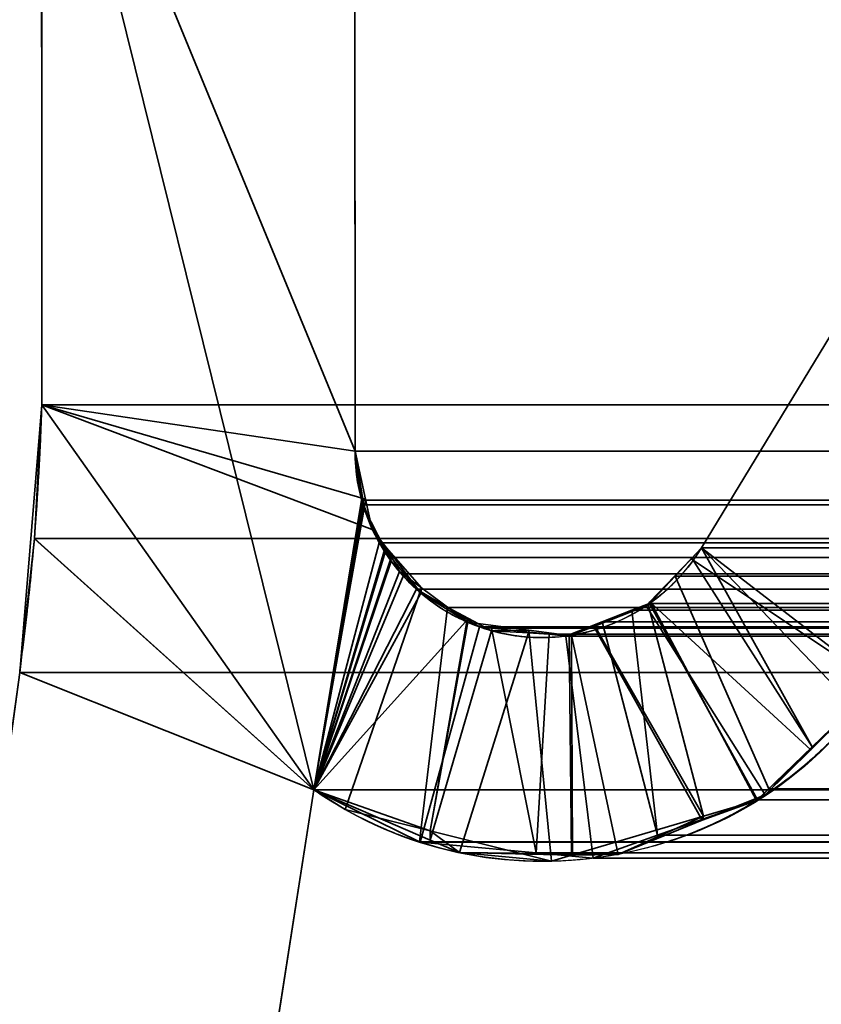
# Model space of a CAD drawing. Header units: millimetres. Extents: x -490 to 6690, y -115 to 152.
# Tile 518 of 656: x 2587.74 to 2590.43, y 0.02 to 3.32. Entities that reach past the tile are written whole.
import ezdxf

# ---------------------------------------------------------------- set-up
doc = ezdxf.new("R2010")
doc.units = ezdxf.units.MM
doc.layers.add('151', color=253, linetype='Continuous')

# ---------------------------------------------------------------- blocks, each defined once
blk = doc.blocks.new('UG_SURFACE_003')
at = {"layer": '151', "color": 252, "linetype": 'Continuous', "lineweight": 35}
for points in [[(3589.9999, -6.2, 2202.5001), (3589.9999, 133.2, 2202.5001), (2410.0001, 133.2, 2202.5001), (2410.0001, -6.2, 2202.5001)], [(2559.9999, -6.2, 2052.5), (2559.9999, 133.2, 2052.5), (3440.0001, 133.2, 2052.5), (3440.0001, -6.2, 2052.5)]]:
    blk.add_3dface(points, dxfattribs=at)
blk = doc.blocks.new('UG_SURFACE_205')
at = {"layer": '151', "color": 254, "linetype": 'Continuous', "lineweight": 35}
for points in [[(3425.2501, -10, 2032.7499), (3425.2501, 136.75, 2032.7499), (2574.7499, 136.75, 2032.7499), (2574.7499, -10, 2032.7499)], [(3417.5, 21, 2025.0001), (3417.5, -8, 2025.0001), (2582.5, -8, 2025.0001), (2582.5, 21, 2025.0001)]]:
    blk.add_3dface(points, dxfattribs=at)
blk = doc.blocks.new('UG_SURFACE_231')
at = {"layer": '151', "color": 14, "linetype": 'Continuous', "lineweight": 35}
for points in [[(3417.3, -10, 2024.8001), (3417.3, 19, 2024.8001), (2582.7, 19, 2024.8001), (2582.7, -10, 2024.8001)], [(3413.25, 16.25, 2020.75), (3413.25, -22, 2020.75), (2586.75, -22, 2020.75), (2586.75, 16.25, 2020.75)]]:
    blk.add_3dface(points, dxfattribs=at)
blk = doc.blocks.new('UG_SURFACE_232')
at = {"layer": '151', "color": 7, "linetype": 'Continuous', "lineweight": 35}
for points in [[(2586.75, 16, 2020.75), (2586.75, -22, 2020.75), (3413.25, -22, 2020.75), (3413.25, 16, 2020.75)], [(3413.0001, 16, 2020.4999), (3413.0001, -22, 2020.4999), (2586.9999, -22, 2020.4999), (2586.9999, 16, 2020.4999)]]:
    blk.add_3dface(points, dxfattribs=at)
blk = doc.blocks.new('UG_SURFACE_237')
at = {"layer": '151', "color": 253, "linetype": 'Continuous', "lineweight": 35}
for points in [[(2587.8119, 4.4265, -7.5), (2587.8134, 2.0275, -7.5), (2587.8134, 2.0275, 2019.6865), (2587.8119, 4.4265, 2019.6881)], [(2587.8134, 2.0275, -7.5), (2587.8119, 4.4265, -7.5), (2588.8619, 3.5528, -7.5), (2588.8629, 1.872, -7.5)], [(2588.8886, 1.7096, 2018.6112), (2588.8629, 1.872, 2018.6372), (2587.8119, 4.4265, 2019.6881), (2588.7244, 0.736, 2018.7755)], [(2588.8629, 1.872, 2018.6372), (2588.8619, 3.5528, 2018.6381), (2588.8615, 3.5656, 2018.6386), (2587.8119, 4.4265, 2019.6881)], [(2588.7244, 0.736, 2018.7755), (2587.8119, 4.4265, 2019.6881), (2587.8134, 2.0275, 2019.6865)], [(2588.8619, 3.5528, 2018.6381), (2588.8629, 1.872, 2018.6372), (2588.8629, 1.872, -7.5), (2588.8619, 3.5528, -7.5)], [(2591.1384, 1.954, -7.5), (2590.6155, 1.093, -7.5), (2590.024, 1.5475, -7.5), (2590.4565, 2.2595, -7.5)], [(2590.6155, 1.093, 2016.8846), (2591.1384, 1.954, 2016.3615), (2590.4565, 2.2595, 2017.0436), (2590.024, 1.5475, 2017.4761)], [(2590.024, 1.5475, 2017.4761), (2590.4565, 2.2595, 2017.0436), (2590.4565, 2.2595, -7.5), (2590.024, 1.5475, -7.5)], [(2587.7886, 1.5777, 2019.7115), (2587.8134, 2.0275, -7.5), (2587.739, 1.13, -7.5)], [(2587.739, 1.13, -7.5), (2587.8134, 2.0275, -7.5), (2588.7244, 0.736, -7.5)], [(2587.7886, 1.5777, 2019.7115), (2587.8134, 2.0275, 2019.6865), (2587.8134, 2.0275, -7.5)], [(2588.7244, 0.736, 2018.7755), (2587.8134, 2.0275, 2019.6865), (2587.7886, 1.5777, 2019.7115)], [(2587.8134, 2.0275, -7.5), (2588.8629, 1.872, -7.5), (2588.8984, 1.7114, -7.5)], [(2588.7244, 0.736, -7.5), (2587.8134, 2.0275, -7.5), (2588.9208, 1.6098, -7.5), (2588.968, 1.5477, -7.5)], [(2588.8984, 1.7114, -7.5), (2588.9208, 1.6098, -7.5), (2587.8134, 2.0275, -7.5)], [(2588.8629, 1.872, -7.5), (2588.8629, 1.872, 2018.6372), (2588.8886, 1.7096, 2018.6112)], [(2588.8886, 1.7096, 2018.6112), (2588.8984, 1.7114, -7.5), (2588.8629, 1.872, -7.5)], [(2588.7244, 0.736, 2018.7755), (2588.8934, 1.6798, 2018.6064), (2588.8886, 1.7096, 2018.6112)], [(2588.8984, 1.7114, -7.5), (2588.8886, 1.7096, 2018.6112), (2588.8934, 1.6798, 2018.6064)], [(2588.8934, 1.6798, 2018.6064), (2588.9208, 1.6098, -7.5), (2588.8984, 1.7114, -7.5)], [(2588.9626, 1.5446, 2018.5373), (2588.8934, 1.6798, 2018.6064), (2588.7244, 0.736, 2018.7755)], [(2588.9208, 1.6098, -7.5), (2588.8934, 1.6798, 2018.6064), (2588.9626, 1.5446, 2018.5373)], [(2588.9626, 1.5446, 2018.5373), (2588.968, 1.5477, -7.5), (2588.9208, 1.6098, -7.5)], [(2587.739, 1.13, -7.5), (2587.739, 1.13, 2019.7611), (2587.7886, 1.5777, 2019.7115)], [(2588.7244, 0.736, 2018.7755), (2587.7886, 1.5777, 2019.7115), (2587.739, 1.13, 2019.7611)], [(2588.968, 1.5477, -7.5), (2589.0808, 1.3994, -7.5), (2589.0834, 1.396, -7.5), (2588.7244, 0.736, -7.5)], [(2588.7244, 0.736, 2018.7755), (2588.984, 1.503, 2018.5161), (2588.9626, 1.5446, 2018.5373)], [(2588.968, 1.5477, -7.5), (2588.9626, 1.5446, 2018.5373), (2588.984, 1.503, 2018.5161)], [(2588.968, 1.5477, -7.5), (2589.0114, 1.4683, 2018.4886), (2589.0856, 1.4133, 2018.4145)], [(2588.968, 1.5477, -7.5), (2588.984, 1.503, 2018.5161), (2589.0114, 1.4683, 2018.4886)], [(2589.0856, 1.4133, 2018.4145), (2589.0808, 1.3994, -7.5), (2588.968, 1.5477, -7.5)], [(2589.9892, 1.5111, -7.5), (2590.024, 1.5475, -7.5), (2590.6155, 1.093, -7.5)], [(2589.9892, 1.5111, -7.5), (2589.9913, 1.513, 2017.5087), (2590.024, 1.5475, 2017.4761)], [(2590.024, 1.5475, 2017.4761), (2590.024, 1.5475, -7.5), (2589.9892, 1.5111, -7.5)], [(2590.395, 0.8804, 2017.1051), (2590.024, 1.5475, 2017.4761), (2589.9913, 1.513, 2017.5087)], [(2590.024, 1.5475, 2017.4761), (2590.395, 0.8804, 2017.1051), (2590.6155, 1.093, 2016.8846)], [(2588.7244, 0.736, 2018.7755), (2589.0114, 1.4683, 2018.4886), (2588.984, 1.503, 2018.5161)], [(2589.8514, 1.367, -7.5), (2589.853, 1.3665, 2017.647), (2589.9913, 1.513, 2017.5087)], [(2589.9913, 1.513, 2017.5087), (2589.9892, 1.5111, -7.5), (2589.8514, 1.367, -7.5)], [(2589.8514, 1.367, -7.5), (2589.9892, 1.5111, -7.5), (2590.6155, 1.093, -7.5), (2590.3904, 0.8706, -7.5)], [(2589.9913, 1.513, 2017.5087), (2589.853, 1.3665, 2017.647), (2590.2083, 0.7006, 2017.2918), (2590.395, 0.8804, 2017.1051)], [(2589.0856, 1.4133, 2018.4145), (2589.0114, 1.4683, 2018.4886), (2588.7244, 0.736, 2018.7755), (2588.8295, 0.6703, 2018.6703)], [(2588.7244, 0.736, -7.5), (2589.0834, 1.396, -7.5), (2589.2429, 1.3112, -7.5)], [(2588.8295, 0.6703, 2018.6703), (2589.1142, 0.5989, 2018.3859), (2589.2372, 1.3008, 2018.2626), (2589.0856, 1.4133, 2018.4145)], [(2589.0834, 1.396, -7.5), (2589.0808, 1.3994, -7.5), (2589.0856, 1.4133, 2018.4145)], [(2589.0834, 1.396, -7.5), (2589.0856, 1.4133, 2018.4145), (2589.2372, 1.3008, 2018.2626)], [(2589.2372, 1.3008, 2018.2626), (2589.2429, 1.3112, -7.5), (2589.0834, 1.396, -7.5)], [(2589.8385, 1.3534, -7.5), (2589.6637, 1.2845, -7.5), (2589.6654, 1.287, 2017.8344), (2589.8449, 1.3578, 2017.6551)], [(2590.0307, 0.6479, 2017.4694), (2589.8449, 1.3578, 2017.6551), (2589.6654, 1.287, 2017.8344)], [(2590.3904, 0.8706, -7.5), (2590.2374, 0.7192, -7.5), (2589.8385, 1.3534, -7.5), (2589.8514, 1.367, -7.5)], [(2589.8449, 1.3578, 2017.6551), (2589.8514, 1.367, -7.5), (2589.8385, 1.3534, -7.5)], [(2589.8449, 1.3578, 2017.6551), (2589.853, 1.3665, 2017.647), (2589.8514, 1.367, -7.5)], [(2589.853, 1.3665, 2017.647), (2589.8449, 1.3578, 2017.6551), (2590.0307, 0.6479, 2017.4694), (2590.2083, 0.7006, 2017.2918)], [(2589.6637, 1.2845, -7.5), (2589.8385, 1.3534, -7.5), (2590.2374, 0.7192, -7.5), (2590.0266, 0.634, -7.5)], [(2589.2429, 1.3112, -7.5), (2589.3204, 1.27, -7.5), (2589.1151, 0.5678, -7.5), (2588.7244, 0.736, -7.5)], [(2589.1142, 0.5989, 2018.3859), (2589.2408, 1.2982, 2018.2593), (2589.2372, 1.3008, 2018.2626)], [(2589.4449, 1.2714, 2018.0552), (2589.2408, 1.2982, 2018.2593), (2589.1142, 0.5989, 2018.3859), (2589.5214, 0.4967, 2017.9787)], [(2589.2429, 1.3112, -7.5), (2589.2372, 1.3008, 2018.2626), (2589.2408, 1.2982, 2018.2593)], [(2589.2408, 1.2982, 2018.2593), (2589.3204, 1.27, -7.5), (2589.2429, 1.3112, -7.5)], [(2589.3204, 1.27, -7.5), (2589.2408, 1.2982, 2018.2593), (2589.4449, 1.2714, 2018.0552)], [(2589.2129, 0.5258, -7.5), (2589.1151, 0.5678, -7.5), (2589.3204, 1.27, -7.5), (2589.4442, 1.263, -7.5)], [(2589.4442, 1.263, -7.5), (2589.5886, 1.2548, -7.5), (2589.5915, 0.5216, -7.5), (2589.2129, 0.5258, -7.5)], [(2589.4449, 1.2714, 2018.0552), (2589.4442, 1.263, -7.5), (2589.3204, 1.27, -7.5)], [(2589.4442, 1.263, -7.5), (2589.4449, 1.2714, 2018.0552), (2589.5808, 1.2536, 2017.9193)], [(2589.5808, 1.2536, 2017.9193), (2589.5886, 1.2548, -7.5), (2589.4442, 1.263, -7.5)], [(2589.5214, 0.4967, 2017.9787), (2589.5886, 0.5166, 2017.9114), (2589.5808, 1.2536, 2017.9193), (2589.4449, 1.2714, 2018.0552)], [(2589.6654, 1.287, 2017.8344), (2589.5808, 1.2536, 2017.9193), (2589.5886, 0.5166, 2017.9114), (2590.0307, 0.6479, 2017.4694)], [(2589.5808, 1.2536, 2017.9193), (2589.6654, 1.287, 2017.8344), (2589.6637, 1.2845, -7.5)], [(2589.5808, 1.2536, 2017.9193), (2589.6637, 1.2845, -7.5), (2589.5886, 1.2548, -7.5)], [(2590.0266, 0.634, -7.5), (2589.7443, 0.5199, -7.5), (2589.5886, 1.2548, -7.5), (2589.6637, 1.2845, -7.5)], [(2589.5886, 1.2548, -7.5), (2589.7443, 0.5199, -7.5), (2589.5915, 0.5216, -7.5)], [(2587.739, 1.13, -7.5), (2587.0724, -3.683, -7.5), (2587.0724, -3.683, 2020.4275), (2587.739, 1.13, 2019.7611)], [(2587.0724, -3.683, -7.5), (2587.739, 1.13, -7.5), (2588.7244, 0.736, -7.5), (2588.0148, -3.8215, -7.5)], [(2588.0148, -3.8215, 2019.485), (2588.7244, 0.736, 2018.7755), (2587.739, 1.13, 2019.7611), (2587.0724, -3.683, 2020.4275)], [(2590.3904, 0.8706, -7.5), (2590.6155, 1.093, -7.5), (2590.6155, 1.093, 2016.8846)], [(2590.6155, 1.093, 2016.8846), (2590.395, 0.8804, 2017.1051), (2590.3904, 0.8706, -7.5)], [(2590.395, 0.8804, 2017.1051), (2590.2083, 0.7006, 2017.2918), (2590.2374, 0.7192, -7.5)], [(2590.2374, 0.7192, -7.5), (2590.3904, 0.8706, -7.5), (2590.395, 0.8804, 2017.1051)], [(2588.0148, -3.8215, -7.5), (2588.7244, 0.736, -7.5), (2588.7244, 0.736, 2018.7755), (2588.0148, -3.8215, 2019.485)], [(2588.7244, 0.736, -7.5), (2589.1151, 0.5678, -7.5), (2589.1142, 0.5989, 2018.3859)], [(2589.1142, 0.5989, 2018.3859), (2588.8295, 0.6703, 2018.6703), (2588.7244, 0.736, -7.5)], [(2588.8295, 0.6703, 2018.6703), (2588.7244, 0.736, 2018.7755), (2588.7244, 0.736, -7.5)], [(2590.2083, 0.7006, 2017.2918), (2590.0266, 0.634, -7.5), (2590.2374, 0.7192, -7.5)], [(2590.2083, 0.7006, 2017.2918), (2590.0307, 0.6479, 2017.4694), (2590.0266, 0.634, -7.5)], [(2590.0307, 0.6479, 2017.4694), (2589.5886, 0.5166, 2017.9114), (2589.7443, 0.5199, -7.5)], [(2589.7443, 0.5199, -7.5), (2590.0266, 0.634, -7.5), (2590.0307, 0.6479, 2017.4694)], [(2589.1142, 0.5989, 2018.3859), (2589.1151, 0.5678, -7.5), (2589.2129, 0.5258, -7.5)], [(2589.5214, 0.4967, 2017.9787), (2589.1142, 0.5989, 2018.3859), (2589.2129, 0.5258, -7.5)], [(2589.2129, 0.5258, -7.5), (2589.5915, 0.5216, -7.5), (2589.5886, 0.5166, 2017.9114)], [(2589.5886, 0.5166, 2017.9114), (2589.5214, 0.4967, 2017.9787), (2589.2129, 0.5258, -7.5)], [(2589.5886, 0.5166, 2017.9114), (2589.5915, 0.5216, -7.5), (2589.7443, 0.5199, -7.5)]]:
    blk.add_3dface(points, dxfattribs=at)
blk = doc.blocks.new('UG_SURFACE_238')
at = {"layer": '151', "color": 253, "linetype": 'Continuous', "lineweight": 35}
for points in [[(2587.8119, 4.4265, 2019.6881), (2587.8134, 2.0275, 2019.6865), (3412.1866, 2.0275, 2019.6865), (3412.1881, 4.4265, 2019.6881)], [(2587.8119, 4.4265, 2019.6881), (2588.8619, 3.5528, 2018.6381), (2588.8629, 1.872, 2018.6372)], [(2588.8629, 1.872, 2018.6372), (2588.8851, 1.7081, 2018.615), (2588.7244, 0.736, 2018.7755), (2587.8119, 4.4265, 2019.6881)], [(2587.8134, 2.0275, 2019.6865), (2587.8119, 4.4265, 2019.6881), (2588.7244, 0.736, 2018.7755)], [(3411.1381, 3.5528, 2018.6381), (3411.1371, 1.872, 2018.6372), (2588.8629, 1.872, 2018.6372), (2588.8619, 3.5528, 2018.6381)], [(2590.024, 1.5475, 2017.4761), (2590.4565, 2.2595, 2017.0436), (2591.1384, 1.954, 2016.3615), (2590.6155, 1.093, 2016.8846)], [(3409.976, 1.5475, 2017.4761), (3409.5435, 2.2595, 2017.0436), (2590.4565, 2.2595, 2017.0436), (2590.024, 1.5475, 2017.4761)], [(3412.2114, 1.5794, 2019.7115), (2587.8134, 2.0275, 2019.6865), (2587.7886, 1.5794, 2019.7115)], [(2587.7886, 1.5794, 2019.7115), (2587.8134, 2.0275, 2019.6865), (2588.7244, 0.736, 2018.7755)], [(3412.2114, 1.5794, 2019.7115), (3412.1866, 2.0275, 2019.6865), (2587.8134, 2.0275, 2019.6865)], [(2588.8629, 1.872, 2018.6372), (3411.1371, 1.872, 2018.6372), (3411.1149, 1.7081, 2018.615)], [(2588.8851, 1.7081, 2018.615), (2588.8629, 1.872, 2018.6372), (3411.1149, 1.7081, 2018.615)], [(2588.7244, 0.736, 2018.7755), (2588.8851, 1.7081, 2018.615), (2588.8915, 1.6924, 2018.6086)], [(2588.8915, 1.6924, 2018.6086), (2588.9442, 1.5646, 2018.5559), (2588.7244, 0.736, 2018.7755)], [(3411.1149, 1.7081, 2018.615), (3411.1085, 1.6924, 2018.6086), (2588.8915, 1.6924, 2018.6086), (2588.8851, 1.7081, 2018.615)], [(2588.9442, 1.5646, 2018.5559), (2588.8915, 1.6924, 2018.6086), (3411.1085, 1.6924, 2018.6086)], [(2588.9442, 1.5646, 2018.5559), (3411.1085, 1.6924, 2018.6086), (3411.0558, 1.5646, 2018.5559)], [(2587.7886, 1.5794, 2019.7115), (2587.739, 1.13, 2019.7611), (3412.261, 1.13, 2019.7611)], [(2587.739, 1.13, 2019.7611), (2587.7886, 1.5794, 2019.7115), (2588.7244, 0.736, 2018.7755)], [(2587.7886, 1.5794, 2019.7115), (3412.261, 1.13, 2019.7611), (3412.2114, 1.5794, 2019.7115)], [(2588.7244, 0.736, 2018.7755), (2588.9442, 1.5646, 2018.5559), (2588.9838, 1.5151, 2018.5163)], [(3411.0558, 1.5646, 2018.5559), (3411.0162, 1.5151, 2018.5163), (2588.9838, 1.5151, 2018.5163), (2588.9442, 1.5646, 2018.5559)], [(2589.9358, 1.4532, 2017.5641), (2590.024, 1.5475, 2017.4761), (2590.5359, 1.016, 2016.9642), (2590.2493, 0.7392, 2017.2505)], [(2589.9358, 1.4532, 2017.5641), (3410.0642, 1.4532, 2017.5641), (3409.976, 1.5475, 2017.4761), (2590.024, 1.5475, 2017.4761)], [(2590.6155, 1.093, 2016.8846), (2590.5359, 1.016, 2016.9642), (2590.024, 1.5475, 2017.4761)], [(2588.9838, 1.5151, 2018.5163), (2589.0274, 1.4606, 2018.4727), (2588.7244, 0.736, 2018.7755)], [(2588.9838, 1.5151, 2018.5163), (3411.0162, 1.5151, 2018.5163), (3410.9726, 1.4606, 2018.4727), (2589.0274, 1.4606, 2018.4727)], [(2589.0274, 1.4606, 2018.4727), (2589.0684, 1.4092, 2018.4317), (2588.7244, 0.736, 2018.7755)], [(2589.0274, 1.4606, 2018.4727), (3410.9726, 1.4606, 2018.4727), (3410.9316, 1.4092, 2018.4317)], [(2589.0684, 1.4092, 2018.4317), (2589.0274, 1.4606, 2018.4727), (3410.9316, 1.4092, 2018.4317)], [(2590.2493, 0.7392, 2017.2505), (2590.2116, 0.7026, 2017.2884), (2589.8502, 1.3615, 2017.6499), (2589.9358, 1.4532, 2017.5641)], [(3410.1498, 1.3615, 2017.6499), (2589.9358, 1.4532, 2017.5641), (2589.8502, 1.3615, 2017.6499)], [(3410.1498, 1.3615, 2017.6499), (3410.0642, 1.4532, 2017.5641), (2589.9358, 1.4532, 2017.5641)], [(2589.0789, 0.5619, 2018.4212), (2588.7244, 0.736, 2018.7755), (2589.0684, 1.4092, 2018.4317), (2589.1724, 1.3472, 2018.3277)], [(3410.9316, 1.4092, 2018.4317), (3410.8276, 1.3472, 2018.3277), (2589.1724, 1.3472, 2018.3277), (2589.0684, 1.4092, 2018.4317)], [(2589.7908, 1.3384, 2017.709), (2589.8502, 1.3615, 2017.6499), (2590.2116, 0.7026, 2017.2884), (2589.8771, 0.5837, 2017.6227)], [(2589.8502, 1.3615, 2017.6499), (2589.7908, 1.3384, 2017.709), (3410.2092, 1.3384, 2017.709)], [(2589.8502, 1.3615, 2017.6499), (3410.2092, 1.3384, 2017.709), (3410.1498, 1.3615, 2017.6499)], [(2589.1724, 1.3472, 2018.3277), (2589.2804, 1.2826, 2018.2195), (2589.0815, 0.5605, 2018.4186), (2589.0789, 0.5619, 2018.4212)], [(2589.1724, 1.3472, 2018.3277), (3410.8276, 1.3472, 2018.3277), (3410.7196, 1.2826, 2018.2195)], [(2589.2804, 1.2826, 2018.2195), (2589.1724, 1.3472, 2018.3277), (3410.7196, 1.2826, 2018.2195)], [(2589.6907, 1.2993, 2017.8094), (2589.7908, 1.3384, 2017.709), (2589.8771, 0.5837, 2017.6227)], [(2589.6907, 1.2993, 2017.8094), (3410.3093, 1.2993, 2017.8094), (3410.2092, 1.3384, 2017.709), (2589.7908, 1.3384, 2017.709)], [(2589.8771, 0.5837, 2017.6227), (2589.6609, 0.5068, 2017.8392), (2589.5696, 1.252, 2017.9305), (2589.6907, 1.2993, 2017.8094)], [(3410.4304, 1.252, 2017.9305), (2589.6907, 1.2993, 2017.8094), (2589.5696, 1.252, 2017.9305)], [(3410.4304, 1.252, 2017.9305), (3410.3093, 1.2993, 2017.8094), (2589.6907, 1.2993, 2017.8094)], [(2589.4701, 0.5245, 2018.0299), (2589.0815, 0.5605, 2018.4186), (2589.2804, 1.2826, 2018.2195), (2589.3204, 1.2784, 2018.1794)], [(3410.7196, 1.2826, 2018.2195), (3410.6796, 1.2784, 2018.1794), (2589.3204, 1.2784, 2018.1794), (2589.2804, 1.2826, 2018.2195)], [(2589.3204, 1.2784, 2018.1794), (2589.5131, 1.258, 2017.987), (2589.4701, 0.5245, 2018.0299)], [(2589.3204, 1.2784, 2018.1794), (3410.6796, 1.2784, 2018.1794), (3410.4869, 1.258, 2017.987), (2589.5131, 1.258, 2017.987)], [(2589.5131, 1.258, 2017.987), (2589.5696, 1.252, 2017.9305), (2589.6609, 0.5068, 2017.8392), (2589.4701, 0.5245, 2018.0299)], [(2589.5696, 1.252, 2017.9305), (2589.5131, 1.258, 2017.987), (3410.4869, 1.258, 2017.987)], [(2589.5696, 1.252, 2017.9305), (3410.4869, 1.258, 2017.987), (3410.4304, 1.252, 2017.9305)], [(2587.739, 1.13, 2019.7611), (2587.0724, -3.683, 2020.4275), (3412.9276, -3.683, 2020.4275), (3412.261, 1.13, 2019.7611)], [(2587.0724, -3.683, 2020.4275), (2587.739, 1.13, 2019.7611), (2588.7244, 0.736, 2018.7755), (2588.0148, -3.8215, 2019.485)], [(2590.5359, 1.016, 2016.9642), (3409.4641, 1.016, 2016.9642), (3409.7507, 0.7392, 2017.2505), (2590.2493, 0.7392, 2017.2505)], [(2588.0148, -3.8215, 2019.485), (2588.7244, 0.736, 2018.7755), (3411.2756, 0.736, 2018.7755), (3411.9852, -3.8215, 2019.485)], [(2589.0789, 0.5619, 2018.4212), (3410.9211, 0.5619, 2018.4212), (3411.2756, 0.736, 2018.7755), (2588.7244, 0.736, 2018.7755)], [(2590.2116, 0.7026, 2017.2884), (3409.7507, 0.7392, 2017.2505), (3409.7884, 0.7026, 2017.2884)], [(2590.2116, 0.7026, 2017.2884), (2590.2493, 0.7392, 2017.2505), (3409.7507, 0.7392, 2017.2505)], [(3409.7884, 0.7026, 2017.2884), (2589.8771, 0.5837, 2017.6227), (2590.2116, 0.7026, 2017.2884)], [(3409.7884, 0.7026, 2017.2884), (3410.1229, 0.5837, 2017.6227), (2589.8771, 0.5837, 2017.6227)], [(3410.9211, 0.5619, 2018.4212), (2589.0789, 0.5619, 2018.4212), (2589.0815, 0.5605, 2018.4186)], [(3410.9185, 0.5605, 2018.4186), (3410.9211, 0.5619, 2018.4212), (2589.0815, 0.5605, 2018.4186)], [(2589.6609, 0.5068, 2017.8392), (3410.1229, 0.5837, 2017.6227), (3410.3391, 0.5068, 2017.8392)], [(2589.6609, 0.5068, 2017.8392), (2589.8771, 0.5837, 2017.6227), (3410.1229, 0.5837, 2017.6227)], [(2589.0815, 0.5605, 2018.4186), (2589.4701, 0.5245, 2018.0299), (3410.5299, 0.5245, 2018.0299), (3410.9185, 0.5605, 2018.4186)], [(3410.3391, 0.5068, 2017.8392), (2589.4701, 0.5245, 2018.0299), (2589.6609, 0.5068, 2017.8392)], [(3410.3391, 0.5068, 2017.8392), (3410.5299, 0.5245, 2018.0299), (2589.4701, 0.5245, 2018.0299)]]:
    blk.add_3dface(points, dxfattribs=at)

msp = doc.modelspace()

# ---------------------------------------------------------------- linework, layer by layer
at = {"layer": '151', "linetype": 'Continuous', "lineweight": -3}
for p, q in [((2587.8119, 4.4265, 2019.6881), (2587.8134, 2.0275, 2019.6866)), ((2587.8119, 4.4265, -7.5), (2587.8134, 2.0275, -7.5)), ((2587.8119, 4.4265, 2019.6881), (2587.8134, 2.0275, 2019.6866)), ((2588.8629, 1.872, 2018.6371), (2588.8619, 3.5528, 2018.6381)), ((2588.8619, 3.5528, -7.5), (2588.8629, 1.872, -7.5)), ((2588.8629, 1.872, 2018.6371), (2588.8619, 3.5528, 2018.6381)), ((2590.0239, 1.5475, -7.5), (2590.4564, 2.2595, -7.5)), ((2590.4564, 2.2595, 2017.0436), (2590.0239, 1.5475, 2017.4761)), ((2590.4564, 2.2595, 2017.0436), (2590.0239, 1.5475, 2017.4761)), ((2587.8134, 2.0275, 2019.6866), (2587.8134, 2.0275, -7.5)), ((3412.1866, 2.0275, 2019.6866), (2587.8134, 2.0275, 2019.6866)), ((2588.8629, 1.872, 2018.6371), (3411.1371, 1.872, 2018.6371)), ((2588.8629, 1.872, -7.5), (2588.8629, 1.872, 2018.6371)), ((2590.0239, 1.5475, 2017.4761), (3409.9761, 1.5475, 2017.4761)), ((2590.0239, 1.5475, -7.5), (2590.0239, 1.5475, 2017.4761)), ((2587.7389, 1.13, 2019.7611), (2587.0724, -3.683, 2020.4276)), ((2587.7389, 1.13, -7.5), (2587.0724, -3.683, -7.5)), ((2587.7389, 1.13, 2019.7611), (2587.0724, -3.683, 2020.4276)), ((3412.2611, 1.13, 2019.7611), (2587.7389, 1.13, 2019.7611)), ((2588.0149, -3.8215, -7.5), (2588.7244, 0.736, -7.5)), ((2588.0149, -3.8215, 2019.4851), (2588.7244, 0.736, 2018.7756)), ((2588.0149, -3.8215, 2019.4851), (2588.7244, 0.736, 2018.7756)), ((3411.2756, 0.736, 2018.7756), (2588.7244, 0.736, 2018.7756)), ((2588.7244, 0.736, 2018.7756), (2588.7244, 0.736, -7.5))]:
    msp.add_line(p, q, dxfattribs=at)
msp.add_arc((2579.5933, 2.258, -7.5), 8.2233, 352.11587, 358.39383, dxfattribs=at)
at = {"layer": '151', "linetype": 'Continuous', "lineweight": -3, "extrusion": (0, 0, -1)}
for centre, radius, start, end in [((-2589.489, 1.873, 7.5), 0.6261, 211.3213, 359.9101), ((-2589.4933, 1.8498, 7.5), 1.3535, 213.9994, 304.6187)]:
    msp.add_arc(centre, radius, start, end, dxfattribs=at)
at = {"layer": '151', "linetype": 'Continuous', "lineweight": -3}
for points, weights in [([(2587.7389, 1.13, 2019.7611), (2587.7698, 1.3532, 2019.7302), (2587.7926, 1.5774, 2019.7074), (2587.8071, 1.8023, 2019.6929), (2587.8134, 2.0275, 2019.6866)], [1, 0.999249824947, 0.998999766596, 0.999249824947, 1]), ([(2590.6154, 1.093, 2016.8846), (2590.2995, 0.6247, 2017.2005), (2589.7754, 0.3559, 2017.7246), (2589.1893, 0.4151, 2018.3107), (2588.7244, 0.736, 2018.7756)], [1, 0.851637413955, 0.802183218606, 0.851637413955, 1])]:
    msp.add_rational_spline(points, weights, degree=4, dxfattribs=at)
for points, knots in [([(2587.7389, 1.13, 2019.7611), (2587.7492, 1.2044, 2019.7508), (2587.7585, 1.2791, 2019.7415), (2587.7751, 1.4289, 2019.7249), (2587.7824, 1.5041, 2019.7176), (2587.8009, 1.7282, 2019.6991), (2587.8092, 1.8778, 2019.6908), (2587.8134, 2.0275, 2019.6866)], [0, 0, 0, 0, 0.251438, 0.251438, 0.502877, 0.502877, 1, 1, 1, 1]), ([(2588.8629, 1.872, 2018.6371), (2588.863, 1.8164, 2018.637), (2588.8709, 1.76, 2018.6291), (2588.8991, 1.6564, 2018.6009), (2588.9197, 1.6078, 2018.5803), (2588.9787, 1.5035, 2018.5213), (2589.0219, 1.4514, 2018.4781), (2589.133, 1.3506, 2018.367), (2589.206, 1.3089, 2018.294), (2589.3742, 1.2495, 2018.1258), (2589.4733, 1.2396, 2018.0267), (2589.6661, 1.2646, 2017.8339), (2589.7634, 1.3002, 2017.7366), (2589.9152, 1.4074, 2017.5848), (2589.9765, 1.4696, 2017.5235), (2590.0239, 1.5475, 2017.4761)], [0, 0, 0, 0, 0.082175, 0.082175, 0.163669, 0.163669, 0.279192, 0.279192, 0.440008, 0.440008, 0.642983, 0.642983, 0.847355, 0.847355, 1, 1, 1, 1]), ([(2590.6154, 1.093, 2016.8846), (2590.3791, 0.7427, 2017.1209), (2590.0486, 0.5694, 2017.4514), (2589.3761, 0.4591, 2018.1239), (2589.0303, 0.5249, 2018.4697), (2588.7244, 0.736, 2018.7756)], [0, 0, 0, 0, 0.5, 0.5, 1, 1, 1, 1])]:
    msp.add_open_spline(points, degree=3, knots=knots, dxfattribs=at)
msp.add_rational_spline([(2588.8629, 1.872, 2018.6371), (2588.8632, 1.683, 2018.6368), (2588.9418, 1.4571, 2018.5582), (2589.1384, 1.3209, 2018.3616), (2589.5026, 1.2191, 2017.9974), (2589.7413, 1.2336, 2017.7587), (2589.9257, 1.386, 2017.5743), (2590.0239, 1.5475, 2017.4761)], [1, 1, 0.972550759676, 1, 1, 0.972550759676, 1, 1], degree=4, knots=[0, 0, 0, 0, 0, 0.5, 0.5, 0.5, 1, 1, 1, 1, 1], dxfattribs=at)

# ---------------------------------------------------------------- block references
for name in ['UG_SURFACE_205', 'UG_SURFACE_003', 'UG_SURFACE_231', 'UG_SURFACE_232', 'UG_SURFACE_237', 'UG_SURFACE_238']:
    msp.add_blockref(name, (0, 0), dxfattribs=at)

doc.saveas('drawing.dxf')
